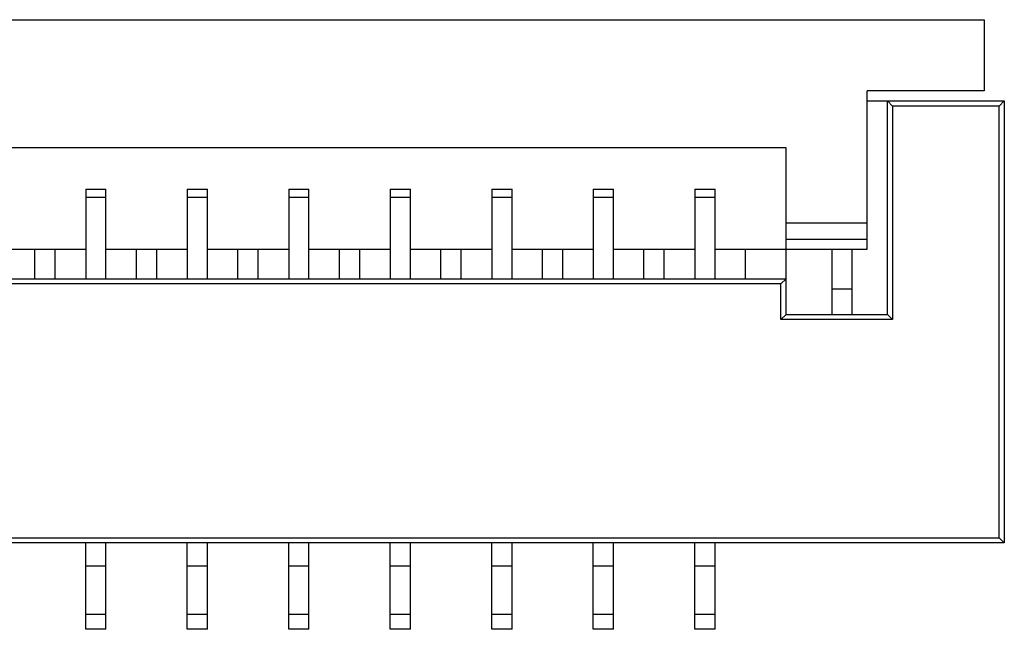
# Model space of a CAD drawing. Header units: millimetres. Extents: x 42 to 554, y 166 to 335.
# Tile 263 of 410: x 436 to 445, y 259 to 265. Entities that reach past the tile are written whole.
import ezdxf

# ---------------------------------------------------------------- set-up
doc = ezdxf.new("R2010")
doc.units = ezdxf.units.MM
doc.header["$LTSCALE"] = 30.734
doc.layers.get('0').update_dxf_attribs({"linetype": 'CONTINUOUS'})

msp = doc.modelspace()

# ---------------------------------------------------------------- linework, layer by layer
at = {"linetype": 'Continuous'}
for p, q in [((425.7444, 264.8644), (445.2444, 264.8644)), ((445.2444, 264.8644), (445.2444, 264.1644)), ((444.0944, 262.6044), (444.0944, 264.1644)), ((445.2444, 264.1644), (444.0944, 264.1644)), ((444.0944, 264.0644), (445.4444, 264.0644)), ((444.2944, 261.9644), (444.2944, 264.0644)), ((444.3444, 264.0144), (444.2944, 264.0644)), ((445.3944, 264.0144), (445.4444, 264.0644)), ((445.4444, 264.0644), (445.4444, 259.7144)), ((444.3444, 264.0144), (444.3444, 261.9144)), ((445.3944, 264.0144), (444.3444, 264.0144)), ((445.3944, 259.7644), (445.3944, 264.0144)), ((443.2944, 263.6044), (427.6944, 263.6044)), ((443.2944, 261.9644), (443.2944, 263.6044)), ((436.3944, 263.197), (436.3944, 262.3144)), ((436.3944, 263.197), (436.5944, 263.197)), ((436.5944, 262.3144), (436.5944, 263.197)), ((437.3944, 263.197), (437.3944, 262.3144)), ((437.3944, 263.197), (437.5944, 263.197)), ((437.5944, 262.3144), (437.5944, 263.197)), ((438.3944, 263.197), (438.3944, 262.3144)), ((438.3944, 263.197), (438.5944, 263.197)), ((438.5944, 262.3144), (438.5944, 263.197)), ((439.3944, 263.197), (439.3944, 262.3144)), ((439.3944, 263.197), (439.5944, 263.197)), ((439.5944, 262.3144), (439.5944, 263.197)), ((440.3944, 263.197), (440.3944, 262.3144)), ((440.3944, 263.197), (440.5944, 263.197)), ((440.5944, 262.3144), (440.5944, 263.197)), ((441.3944, 263.197), (441.3944, 262.3144)), ((441.3944, 263.197), (441.5944, 263.197)), ((441.5944, 262.3144), (441.5944, 263.197)), ((442.3944, 263.197), (442.3944, 262.3144)), ((442.3944, 263.197), (442.5944, 263.197)), ((442.5944, 262.3144), (442.5944, 263.197)), ((436.5944, 263.1144), (436.3944, 263.1144)), ((437.5944, 263.1144), (437.3944, 263.1144)), ((438.5944, 263.1144), (438.3944, 263.1144)), ((439.5944, 263.1144), (439.3944, 263.1144)), ((440.5944, 263.1144), (440.3944, 263.1144)), ((441.5944, 263.1144), (441.3944, 263.1144)), ((442.5944, 263.1144), (442.3944, 263.1144)), ((443.2944, 262.8644), (444.0944, 262.8644)), ((443.2944, 262.7044), (444.0944, 262.7044)), ((435.5944, 262.6044), (436.3944, 262.6044)), ((435.8944, 262.3144), (435.8944, 262.6044)), ((436.0944, 262.3144), (436.0944, 262.6044)), ((436.5944, 262.6044), (437.3944, 262.6044)), ((436.8944, 262.3144), (436.8944, 262.6044)), ((437.0944, 262.3144), (437.0944, 262.6044)), ((437.5944, 262.6044), (438.3944, 262.6044)), ((437.8944, 262.3144), (437.8944, 262.6044)), ((438.0944, 262.3144), (438.0944, 262.6044)), ((438.5944, 262.6044), (439.3944, 262.6044)), ((438.8944, 262.3144), (438.8944, 262.6044)), ((439.0944, 262.3144), (439.0944, 262.6044)), ((439.5944, 262.6044), (440.3944, 262.6044)), ((439.8944, 262.3144), (439.8944, 262.6044)), ((440.0944, 262.3144), (440.0944, 262.6044)), ((440.5944, 262.6044), (441.3944, 262.6044)), ((440.8944, 262.3144), (440.8944, 262.6044)), ((441.0944, 262.3144), (441.0944, 262.6044)), ((441.5944, 262.6044), (442.3944, 262.6044)), ((441.8944, 262.3144), (441.8944, 262.6044)), ((442.0944, 262.3144), (442.0944, 262.6044)), ((442.5944, 262.6044), (444.0944, 262.6044)), ((442.8944, 262.3144), (442.8944, 262.6044)), ((443.7444, 262.6044), (443.7444, 261.9644)), ((443.9444, 261.9644), (443.9444, 262.6044)), ((427.6944, 262.3144), (443.2944, 262.3144)), ((443.2444, 262.2644), (443.2944, 262.3144)), ((443.2444, 262.2644), (427.7444, 262.2644)), ((443.2444, 261.9144), (443.2444, 262.2644)), ((443.7444, 262.2144), (443.9444, 262.2144)), ((443.2444, 261.9144), (443.2944, 261.9644)), ((444.3444, 261.9144), (443.2444, 261.9144)), ((443.2944, 261.9644), (444.2944, 261.9644)), ((444.3444, 261.9144), (444.2944, 261.9644)), ((445.4444, 259.7144), (425.5444, 259.7144)), ((425.5944, 259.7644), (445.3944, 259.7644)), ((436.3944, 258.8644), (436.3944, 259.7144)), ((436.5944, 258.8644), (436.5944, 259.7144)), ((437.3944, 258.8644), (437.3944, 259.7144)), ((437.5944, 258.8644), (437.5944, 259.7144)), ((438.3944, 258.8644), (438.3944, 259.7144)), ((438.5944, 258.8644), (438.5944, 259.7144)), ((439.3944, 258.8644), (439.3944, 259.7144)), ((439.5944, 258.8644), (439.5944, 259.7144)), ((440.3944, 258.8644), (440.3944, 259.7144)), ((440.5944, 258.8644), (440.5944, 259.7144)), ((441.3944, 258.8644), (441.3944, 259.7144)), ((441.5944, 258.8644), (441.5944, 259.7144)), ((442.3944, 258.8644), (442.3944, 259.7144)), ((442.5944, 258.8644), (442.5944, 259.7144)), ((445.3944, 259.7644), (445.4444, 259.7144)), ((436.3944, 259.4878), (436.5944, 259.4878)), ((437.3944, 259.4878), (437.5944, 259.4878)), ((438.3944, 259.4878), (438.5944, 259.4878)), ((439.3944, 259.4878), (439.5944, 259.4878)), ((440.3944, 259.4878), (440.5944, 259.4878)), ((441.3944, 259.4878), (441.5944, 259.4878)), ((442.3944, 259.4878), (442.5944, 259.4878)), ((436.3944, 259.0144), (436.5944, 259.0144)), ((437.3944, 259.0144), (437.5944, 259.0144)), ((438.3944, 259.0144), (438.5944, 259.0144)), ((439.3944, 259.0144), (439.5944, 259.0144)), ((440.3944, 259.0144), (440.5944, 259.0144)), ((441.3944, 259.0144), (441.5944, 259.0144)), ((442.3944, 259.0144), (442.5944, 259.0144)), ((436.5944, 258.8644), (436.3944, 258.8644)), ((437.5944, 258.8644), (437.3944, 258.8644)), ((438.5944, 258.8644), (438.3944, 258.8644)), ((439.5944, 258.8644), (439.3944, 258.8644)), ((440.5944, 258.8644), (440.3944, 258.8644)), ((441.5944, 258.8644), (441.3944, 258.8644)), ((442.5944, 258.8644), (442.3944, 258.8644))]:
    msp.add_line(p, q, dxfattribs=at)

doc.saveas('drawing.dxf')
